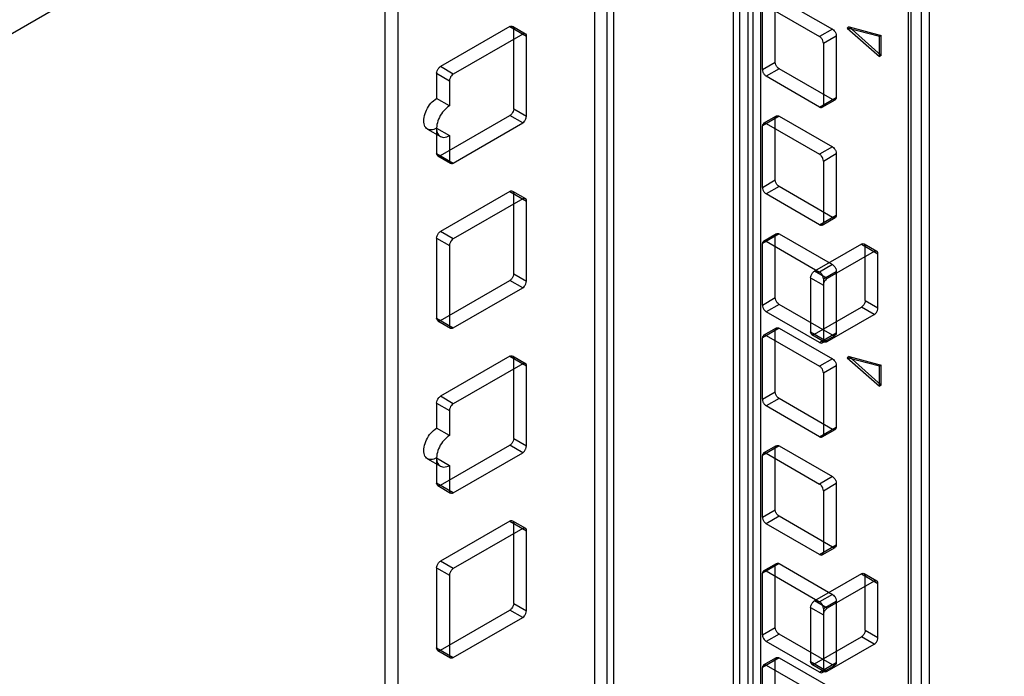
# Model space of a CAD drawing. Header units: millimetres. Extents: x 188 to 1028, y 131 to 1566.
# Tile 281 of 326: x 811 to 919, y 967 to 1039. Entities that reach past the tile are written whole.
import ezdxf

# ---------------------------------------------------------------- set-up
doc = ezdxf.new("R2010")
doc.units = ezdxf.units.MM
doc.header["$LTSCALE"] = 110.325218
doc.layers.get('0').update_dxf_attribs({"linetype": 'CONTINUOUS'})

msp = doc.modelspace()

# ---------------------------------------------------------------- linework, layer by layer
at = {"color": 7, "linetype": 'CONTINUOUS'}
for p, q in [((892.26, 391.82), (892.26, 1261.15)), ((890.85, 391), (890.85, 1260.33)), ((908.52, 377.53), (908.52, 1252.57)), ((909.94, 376.71), (909.94, 1253.39)), ((908.82, 377.94), (908.82, 1252.16)), ((910.82, 377.94), (910.82, 1252.16)), ((876.06, 365.48), (876.06, 1240.87)), ((889.25, 365.48), (889.25, 1240.87)), ((889.96, 366.81), (889.96, 1241.04)), ((873.94, 1240.36), (873.94, 366.13)), ((875.35, 365.31), (875.35, 1239.54)), ((891.37, 1240.22), (891.37, 365.99)), ((850.89, 355.28), (850.89, 1224.61)), ((852.31, 354.46), (852.31, 1223.79)), ((956.85, 1122.8), (642.19, 941.13)), ((892.86, 1040.96), (898.73, 1037.57)), ((893.85, 1034.75), (893.85, 1041.53)), ((894.28, 1041.77), (900.14, 1038.38)), ((892.44, 1033.93), (892.44, 1040.71)), ((864.61, 1038.67), (856.98, 1034.26)), ((866.03, 1037.85), (858.39, 1033.44)), ((864.61, 1038.67), (866.45, 1037.61)), ((864.91, 1038.7), (866.33, 1037.88)), ((865.04, 1029.61), (865.04, 1038.42)), ((900.14, 1038.38), (898.73, 1037.57)), ((901.98, 1038.63), (901.77, 1038.51)), ((905.31, 1037.56), (901.77, 1038.51)), ((901.77, 1038.51), (905.31, 1035.37)), ((901.98, 1038.63), (905.52, 1037.68)), ((905.52, 1035.49), (901.98, 1038.63)), ((866.45, 1028.79), (866.45, 1037.61)), ((899.15, 1036.83), (900.57, 1037.65)), ((899.15, 1036.83), (899.15, 1030.06)), ((900.57, 1037.65), (900.57, 1030.87)), ((905.52, 1037.68), (905.31, 1037.56)), ((905.31, 1035.37), (905.31, 1037.56)), ((905.52, 1035.49), (905.52, 1037.68)), ((892.44, 1033.93), (893.85, 1034.75)), ((905.52, 1035.49), (905.31, 1035.37)), ((856.55, 1033.53), (856.55, 1030.75)), ((856.55, 1033.53), (857.97, 1032.71)), ((858.39, 1033.44), (856.98, 1034.26)), ((894.28, 1034.02), (892.86, 1033.2)), ((900.14, 1030.63), (894.28, 1034.02)), ((857.97, 1032.71), (857.97, 1029.93)), ((898.73, 1029.81), (892.86, 1033.2)), ((857.97, 1029.93), (856.55, 1030.75)), ((898.73, 1029.81), (900.57, 1030.87)), ((899.03, 1029.78), (900.44, 1030.6)), ((865.04, 1029.61), (866.45, 1028.79)), ((856.98, 1024.46), (864.61, 1028.87)), ((858.39, 1023.65), (866.03, 1028.06)), ((866.03, 1028.06), (864.61, 1028.87)), ((894.28, 1028.81), (892.44, 1027.75)), ((892.56, 1028.02), (893.98, 1028.84)), ((892.86, 1027.99), (898.73, 1024.61)), ((893.85, 1021.79), (893.85, 1028.57)), ((894.28, 1028.81), (900.14, 1025.42)), ((855.55, 1027.38), (856.97, 1026.57)), ((856.55, 1027.48), (856.55, 1024.71)), ((856.55, 1027.48), (857.97, 1026.67)), ((892.44, 1020.97), (892.44, 1027.75)), ((857.97, 1026.67), (857.97, 1023.89)), ((856.55, 1024.71), (858.39, 1023.65)), ((900.14, 1025.42), (898.73, 1024.61)), ((899.15, 1023.87), (900.57, 1024.69)), ((900.57, 1024.69), (900.57, 1017.91)), ((856.68, 1024.43), (858.09, 1023.62)), ((899.15, 1023.87), (899.15, 1017.09)), ((892.44, 1020.97), (893.85, 1021.79)), ((864.61, 1020.52), (856.98, 1016.11)), ((864.61, 1020.52), (866.45, 1019.46)), ((864.91, 1020.55), (866.33, 1019.74)), ((894.28, 1021.05), (892.86, 1020.24)), ((900.14, 1017.66), (894.28, 1021.05)), ((866.03, 1019.71), (858.39, 1015.3)), ((865.04, 1011.46), (865.04, 1020.28)), ((866.45, 1010.64), (866.45, 1019.46)), ((898.73, 1016.85), (892.86, 1020.24)), ((898.73, 1016.85), (900.57, 1017.91)), ((899.03, 1016.82), (900.44, 1017.64)), ((858.39, 1015.3), (856.98, 1016.11)), ((856.55, 1015.38), (856.55, 1006.56)), ((856.55, 1015.38), (857.97, 1014.56)), ((894.28, 1015.85), (892.44, 1014.79)), ((892.56, 1015.06), (893.98, 1015.88)), ((892.86, 1015.03), (898.73, 1011.64)), ((893.85, 1008.83), (893.85, 1015.6)), ((894.28, 1015.85), (900.14, 1012.46)), ((857.97, 1014.56), (857.97, 1005.74)), ((892.44, 1008.01), (892.44, 1014.79)), ((903.33, 1014.73), (898.16, 1011.75)), ((904.74, 1013.91), (899.58, 1010.93)), ((903.33, 1014.73), (905.16, 1013.66)), ((903.63, 1014.76), (905.04, 1013.94)), ((903.75, 1008.52), (903.75, 1014.48)), ((905.16, 1007.7), (905.16, 1013.66)), ((899.58, 1010.93), (898.16, 1011.75)), ((900.14, 1012.46), (898.73, 1011.64)), ((899.15, 1010.91), (900.57, 1011.72)), ((900.57, 1011.72), (900.57, 1004.95)), ((856.98, 1006.32), (864.61, 1010.73)), ((866.03, 1009.91), (864.61, 1010.73)), ((865.04, 1011.46), (866.45, 1010.64)), ((897.74, 1011.01), (897.74, 1005.05)), ((897.74, 1011.01), (899.15, 1010.19)), ((899.15, 1010.91), (899.15, 1004.13)), ((858.39, 1005.5), (866.03, 1009.91)), ((892.44, 1008.01), (893.85, 1008.83)), ((903.75, 1008.52), (905.16, 1007.7)), ((894.28, 1008.09), (892.86, 1007.27)), ((900.14, 1004.7), (894.28, 1008.09)), ((898.16, 1004.81), (903.33, 1007.79)), ((904.74, 1006.97), (903.33, 1007.79)), ((856.55, 1006.56), (858.39, 1005.5)), ((856.68, 1006.29), (858.09, 1005.47)), ((898.73, 1003.89), (892.86, 1007.27)), ((899.58, 1003.99), (904.74, 1006.97)), ((894.28, 1005.48), (892.44, 1004.42)), ((892.56, 1004.69), (893.98, 1005.51)), ((893.85, 998.46), (893.85, 1005.23)), ((894.28, 1005.48), (900.14, 1002.09)), ((892.44, 997.64), (892.44, 1004.42)), ((892.86, 1004.66), (898.73, 1001.27)), ((897.74, 1005.05), (899.58, 1003.99)), ((897.86, 1004.78), (899.28, 1003.96)), ((898.73, 1003.89), (900.57, 1004.95)), ((899.03, 1003.86), (900.44, 1004.67)), ((864.61, 1002.38), (856.98, 997.97)), ((864.61, 1002.38), (866.45, 1001.31)), ((864.91, 1002.41), (866.33, 1001.59)), ((865.04, 993.31), (865.04, 1002.13)), ((900.14, 1002.09), (898.73, 1001.27)), ((901.98, 1002.34), (901.77, 1002.21)), ((905.31, 1001.27), (901.77, 1002.21)), ((901.77, 1002.21), (905.31, 999.08)), ((901.98, 1002.34), (905.52, 1001.39)), ((905.52, 999.2), (901.98, 1002.34)), ((866.03, 1001.56), (858.39, 997.15)), ((866.45, 992.5), (866.45, 1001.31)), ((899.15, 1000.54), (900.57, 1001.36)), ((900.57, 1001.36), (900.57, 994.58)), ((905.52, 1001.39), (905.31, 1001.27)), ((905.31, 999.08), (905.31, 1001.27)), ((905.52, 999.2), (905.52, 1001.39)), ((899.15, 1000.54), (899.15, 993.76)), ((905.52, 999.2), (905.31, 999.08)), ((858.39, 997.15), (856.98, 997.97)), ((892.44, 997.64), (893.85, 998.46)), ((894.28, 997.72), (892.86, 996.91)), ((900.14, 994.33), (894.28, 997.72)), ((856.55, 997.23), (856.55, 994.46)), ((856.55, 997.23), (857.97, 996.42)), ((898.73, 993.52), (892.86, 996.91)), ((857.97, 996.42), (857.97, 993.64)), ((857.97, 993.64), (856.55, 994.46)), ((898.73, 993.52), (900.57, 994.58)), ((865.04, 993.31), (866.45, 992.5)), ((899.03, 993.49), (900.44, 994.3)), ((856.98, 988.17), (864.61, 992.58)), ((866.03, 991.76), (864.61, 992.58)), ((894.28, 992.52), (892.44, 991.46)), ((892.56, 991.73), (893.98, 992.55)), ((893.85, 985.49), (893.85, 992.27)), ((894.28, 992.52), (900.14, 989.13)), ((855.55, 991.09), (856.97, 990.27)), ((856.55, 991.19), (856.55, 988.41)), ((856.55, 991.19), (857.97, 990.37)), ((858.39, 987.35), (866.03, 991.76)), ((892.44, 984.68), (892.44, 991.46)), ((892.86, 991.7), (898.73, 988.31)), ((857.97, 990.37), (857.97, 987.6)), ((900.14, 989.13), (898.73, 988.31)), ((858.39, 987.35), (856.55, 988.41)), ((856.68, 988.14), (858.09, 987.32)), ((899.15, 987.58), (900.57, 988.39)), ((900.57, 988.39), (900.57, 981.62)), ((899.15, 987.58), (899.15, 980.8)), ((892.44, 984.68), (893.85, 985.49)), ((894.28, 984.76), (892.86, 983.94)), ((900.14, 981.37), (894.28, 984.76)), ((864.61, 984.23), (856.98, 979.82)), ((864.61, 984.23), (866.45, 983.17)), ((864.91, 984.26), (866.33, 983.44)), ((865.04, 975.17), (865.04, 983.98)), ((898.73, 980.55), (892.86, 983.94)), ((866.03, 983.41), (858.39, 979)), ((866.45, 974.35), (866.45, 983.17)), ((898.73, 980.55), (900.57, 981.62)), ((899.03, 980.53), (900.44, 981.34)), ((858.39, 979), (856.98, 979.82)), ((894.28, 979.55), (892.44, 978.49)), ((892.56, 978.77), (893.98, 979.58)), ((893.85, 972.53), (893.85, 979.31)), ((894.28, 979.55), (900.14, 976.17)), ((856.55, 979.09), (856.55, 970.27)), ((856.55, 979.09), (857.97, 978.27)), ((857.97, 978.27), (857.97, 969.45)), ((892.44, 971.72), (892.44, 978.49)), ((892.86, 978.74), (898.73, 975.35)), ((903.33, 978.43), (898.16, 975.45)), ((903.33, 978.43), (905.16, 977.37)), ((903.63, 978.46), (905.04, 977.65)), ((903.75, 972.23), (903.75, 978.19)), ((904.74, 977.62), (899.58, 974.64)), ((905.16, 971.41), (905.16, 977.37)), ((900.14, 976.17), (898.73, 975.35)), ((865.04, 975.17), (866.45, 974.35)), ((899.58, 974.64), (898.16, 975.45)), ((899.15, 974.61), (900.57, 975.43)), ((900.57, 975.43), (900.57, 968.65)), ((856.98, 970.02), (864.61, 974.43)), ((866.03, 973.62), (864.61, 974.43)), ((897.74, 974.72), (899.15, 973.9)), ((897.74, 974.72), (897.74, 968.76)), ((899.15, 974.61), (899.15, 967.84)), ((858.39, 969.21), (866.03, 973.62)), ((892.44, 971.72), (893.85, 972.53)), ((894.28, 971.8), (892.86, 970.98)), ((900.14, 968.41), (894.28, 971.8)), ((903.75, 972.23), (905.16, 971.41)), ((898.73, 967.59), (892.86, 970.98)), ((898.16, 968.51), (903.33, 971.49)), ((899.58, 967.7), (904.74, 970.68)), ((904.74, 970.68), (903.33, 971.49)), ((856.55, 970.27), (858.39, 969.21)), ((856.68, 969.99), (858.09, 969.18)), ((894.28, 969.19), (892.44, 968.12)), ((892.56, 968.4), (893.98, 969.21)), ((892.86, 968.37), (898.73, 964.98)), ((893.85, 962.16), (893.85, 968.94)), ((894.28, 969.19), (900.14, 965.8)), ((897.74, 968.76), (899.58, 967.7)), ((897.86, 968.48), (899.28, 967.67)), ((898.73, 967.59), (900.57, 968.65)), ((899.03, 967.56), (900.44, 968.38)), ((892.44, 961.35), (892.44, 968.12))]:
    msp.add_line(p, q, dxfattribs=at)
for points, knots in [([(864.61, 1038.67), (864.67, 1038.71), (864.88, 1038.8), (865.04, 1038.55), (865.04, 1038.42)], [0, 0, 0, 0, 0.366154, 1, 1, 1, 1]), ([(866.45, 1037.61), (866.45, 1037.68), (866.43, 1037.91), (866.13, 1037.92), (866.03, 1037.85)], [0, 0, 0, 0, 0.36616, 1, 1, 1, 1]), ([(900.14, 1038.38), (900.22, 1038.34), (900.37, 1038.2), (900.52, 1037.95), (900.57, 1037.75), (900.57, 1037.65)], [0, 0, 0, 0, 0.314239, 0.6563, 1, 1, 1, 1]), ([(899.15, 1036.83), (899.15, 1036.92), (899.11, 1037.12), (898.97, 1037.37), (898.82, 1037.52), (898.73, 1037.57)], [0, 0, 0, 0, 0.31424, 0.656302, 1, 1, 1, 1]), ([(894.28, 1034.02), (894.2, 1034.06), (894.05, 1034.2), (893.9, 1034.45), (893.85, 1034.65), (893.85, 1034.75)], [0, 0, 0, 0, 0.314239, 0.6563, 1, 1, 1, 1]), ([(856.55, 1033.53), (856.55, 1033.62), (856.6, 1033.81), (856.74, 1034.07), (856.89, 1034.21), (856.98, 1034.26)], [0, 0, 0, 0, 0.314241, 0.656303, 1, 1, 1, 1]), ([(858.39, 1033.44), (858.31, 1033.4), (858.17, 1033.26), (858.02, 1033.01), (857.97, 1032.81), (857.97, 1032.71)], [0, 0, 0, 0, 0.314238, 0.6563, 1, 1, 1, 1]), ([(892.44, 1033.93), (892.44, 1033.84), (892.48, 1033.65), (892.63, 1033.39), (892.77, 1033.25), (892.86, 1033.2)], [0, 0, 0, 0, 0.31424, 0.656302, 1, 1, 1, 1]), ([(856.55, 1027.48), (856.36, 1027.38), (855.98, 1027.22), (855.38, 1027.41), (855.11, 1028), (855.14, 1028.72), (855.41, 1029.51), (855.88, 1030.23), (856.31, 1030.61), (856.55, 1030.75)], [0, 0, 0, 0, 0.130229, 0.233173, 0.344877, 0.489739, 0.658606, 0.83605, 1, 1, 1, 1]), ([(900.57, 1030.87), (900.57, 1030.8), (900.54, 1030.57), (900.25, 1030.56), (900.14, 1030.63)], [0, 0, 0, 0, 0.366159, 1, 1, 1, 1]), ([(857.97, 1029.93), (857.73, 1029.8), (857.3, 1029.41), (856.83, 1028.7), (856.56, 1027.92), (856.52, 1027.2), (856.79, 1026.6), (857.39, 1026.4), (857.78, 1026.56), (857.97, 1026.67)], [0, 0, 0, 0, 0.162891, 0.338516, 0.507397, 0.652857, 0.765205, 0.869083, 1, 1, 1, 1]), ([(865.04, 1029.61), (865.04, 1029.51), (864.99, 1029.32), (864.85, 1029.07), (864.7, 1028.92), (864.61, 1028.87)], [0, 0, 0, 0, 0.314241, 0.656303, 1, 1, 1, 1]), ([(898.73, 1029.81), (898.79, 1029.77), (899, 1029.68), (899.15, 1029.93), (899.15, 1030.06)], [0, 0, 0, 0, 0.366154, 1, 1, 1, 1]), ([(866.03, 1028.06), (866.11, 1028.1), (866.25, 1028.24), (866.4, 1028.49), (866.45, 1028.69), (866.45, 1028.79)], [0, 0, 0, 0, 0.314238, 0.6563, 1, 1, 1, 1]), ([(892.86, 1027.99), (892.8, 1028.03), (892.59, 1028.12), (892.44, 1027.87), (892.44, 1027.75)], [0, 0, 0, 0, 0.366154, 1, 1, 1, 1]), ([(893.85, 1028.57), (893.85, 1028.64), (893.88, 1028.86), (894.17, 1028.87), (894.28, 1028.81)], [0, 0, 0, 0, 0.366159, 1, 1, 1, 1]), ([(856.98, 1024.46), (856.91, 1024.43), (856.71, 1024.34), (856.55, 1024.58), (856.55, 1024.71)], [0, 0, 0, 0, 0.366154, 1, 1, 1, 1]), ([(900.14, 1025.42), (900.22, 1025.38), (900.37, 1025.24), (900.52, 1024.99), (900.57, 1024.79), (900.57, 1024.69)], [0, 0, 0, 0, 0.314239, 0.6563, 1, 1, 1, 1]), ([(857.97, 1023.89), (857.97, 1023.82), (857.99, 1023.59), (858.28, 1023.58), (858.39, 1023.65)], [0, 0, 0, 0, 0.36616, 1, 1, 1, 1]), ([(899.15, 1023.87), (899.15, 1023.96), (899.11, 1024.15), (898.97, 1024.41), (898.82, 1024.55), (898.73, 1024.61)], [0, 0, 0, 0, 0.31424, 0.656302, 1, 1, 1, 1]), ([(894.28, 1021.05), (894.2, 1021.1), (894.05, 1021.23), (893.9, 1021.49), (893.85, 1021.69), (893.85, 1021.79)], [0, 0, 0, 0, 0.314239, 0.6563, 1, 1, 1, 1]), ([(864.61, 1020.52), (864.67, 1020.56), (864.88, 1020.65), (865.04, 1020.4), (865.04, 1020.28)], [0, 0, 0, 0, 0.366154, 1, 1, 1, 1]), ([(892.44, 1020.97), (892.44, 1020.88), (892.48, 1020.69), (892.63, 1020.43), (892.77, 1020.29), (892.86, 1020.24)], [0, 0, 0, 0, 0.31424, 0.656302, 1, 1, 1, 1]), ([(866.45, 1019.46), (866.45, 1019.53), (866.43, 1019.76), (866.13, 1019.77), (866.03, 1019.71)], [0, 0, 0, 0, 0.36616, 1, 1, 1, 1]), ([(898.73, 1016.85), (898.79, 1016.81), (899, 1016.72), (899.15, 1016.97), (899.15, 1017.09)], [0, 0, 0, 0, 0.366154, 1, 1, 1, 1]), ([(900.57, 1017.91), (900.57, 1017.84), (900.54, 1017.61), (900.25, 1017.6), (900.14, 1017.66)], [0, 0, 0, 0, 0.366159, 1, 1, 1, 1]), ([(856.55, 1015.38), (856.55, 1015.47), (856.6, 1015.66), (856.74, 1015.92), (856.89, 1016.06), (856.98, 1016.11)], [0, 0, 0, 0, 0.314241, 0.656303, 1, 1, 1, 1]), ([(858.39, 1015.3), (858.31, 1015.25), (858.17, 1015.12), (858.02, 1014.86), (857.97, 1014.66), (857.97, 1014.56)], [0, 0, 0, 0, 0.314238, 0.6563, 1, 1, 1, 1]), ([(892.86, 1015.03), (892.8, 1015.07), (892.59, 1015.16), (892.44, 1014.91), (892.44, 1014.79)], [0, 0, 0, 0, 0.366154, 1, 1, 1, 1]), ([(893.85, 1015.6), (893.85, 1015.67), (893.88, 1015.9), (894.17, 1015.91), (894.28, 1015.85)], [0, 0, 0, 0, 0.366159, 1, 1, 1, 1]), ([(903.33, 1014.73), (903.39, 1014.76), (903.6, 1014.85), (903.75, 1014.6), (903.75, 1014.48)], [0, 0, 0, 0, 0.366154, 1, 1, 1, 1]), ([(905.16, 1013.66), (905.16, 1013.74), (905.14, 1013.96), (904.85, 1013.97), (904.74, 1013.91)], [0, 0, 0, 0, 0.36616, 1, 1, 1, 1]), ([(897.74, 1011.01), (897.74, 1011.1), (897.78, 1011.29), (897.93, 1011.55), (898.08, 1011.7), (898.16, 1011.75)], [0, 0, 0, 0, 0.314241, 0.656303, 1, 1, 1, 1]), ([(900.14, 1012.46), (900.22, 1012.41), (900.37, 1012.28), (900.52, 1012.03), (900.57, 1011.83), (900.57, 1011.72)], [0, 0, 0, 0, 0.314239, 0.6563, 1, 1, 1, 1]), ([(865.04, 1011.46), (865.04, 1011.37), (864.99, 1011.18), (864.85, 1010.92), (864.7, 1010.78), (864.61, 1010.73)], [0, 0, 0, 0, 0.314241, 0.656303, 1, 1, 1, 1]), ([(866.03, 1009.91), (866.11, 1009.95), (866.25, 1010.09), (866.4, 1010.34), (866.45, 1010.54), (866.45, 1010.64)], [0, 0, 0, 0, 0.314238, 0.6563, 1, 1, 1, 1]), ([(899.15, 1010.91), (899.15, 1011), (899.11, 1011.19), (898.97, 1011.45), (898.82, 1011.59), (898.73, 1011.64)], [0, 0, 0, 0, 0.31424, 0.656302, 1, 1, 1, 1]), ([(899.58, 1010.93), (899.5, 1010.88), (899.35, 1010.75), (899.2, 1010.5), (899.15, 1010.29), (899.15, 1010.19)], [0, 0, 0, 0, 0.314238, 0.6563, 1, 1, 1, 1]), ([(894.28, 1008.09), (894.2, 1008.14), (894.05, 1008.27), (893.9, 1008.53), (893.85, 1008.73), (893.85, 1008.83)], [0, 0, 0, 0, 0.314239, 0.6563, 1, 1, 1, 1]), ([(903.75, 1008.52), (903.75, 1008.43), (903.71, 1008.24), (903.56, 1007.98), (903.41, 1007.84), (903.33, 1007.79)], [0, 0, 0, 0, 0.314241, 0.656303, 1, 1, 1, 1]), ([(892.44, 1008.01), (892.44, 1007.92), (892.48, 1007.73), (892.63, 1007.47), (892.77, 1007.33), (892.86, 1007.27)], [0, 0, 0, 0, 0.31424, 0.656302, 1, 1, 1, 1]), ([(904.74, 1006.97), (904.82, 1007.01), (904.96, 1007.15), (905.11, 1007.4), (905.16, 1007.6), (905.16, 1007.7)], [0, 0, 0, 0, 0.314238, 0.6563, 1, 1, 1, 1]), ([(856.98, 1006.32), (856.91, 1006.28), (856.71, 1006.19), (856.55, 1006.44), (856.55, 1006.56)], [0, 0, 0, 0, 0.366154, 1, 1, 1, 1]), ([(857.97, 1005.74), (857.97, 1005.67), (857.99, 1005.45), (858.28, 1005.44), (858.39, 1005.5)], [0, 0, 0, 0, 0.36616, 1, 1, 1, 1]), ([(893.85, 1005.23), (893.85, 1005.31), (893.88, 1005.53), (894.17, 1005.54), (894.28, 1005.48)], [0, 0, 0, 0, 0.366159, 1, 1, 1, 1]), ([(892.86, 1004.66), (892.8, 1004.7), (892.59, 1004.79), (892.44, 1004.54), (892.44, 1004.42)], [0, 0, 0, 0, 0.366154, 1, 1, 1, 1]), ([(898.16, 1004.81), (898.1, 1004.77), (897.89, 1004.68), (897.74, 1004.93), (897.74, 1005.05)], [0, 0, 0, 0, 0.366154, 1, 1, 1, 1]), ([(898.73, 1003.89), (898.79, 1003.85), (899, 1003.76), (899.15, 1004.01), (899.15, 1004.13)], [0, 0, 0, 0, 0.366154, 1, 1, 1, 1]), ([(899.15, 1004.23), (899.15, 1004.16), (899.18, 1003.94), (899.47, 1003.93), (899.58, 1003.99)], [0, 0, 0, 0, 0.36616, 1, 1, 1, 1]), ([(900.57, 1004.95), (900.57, 1004.88), (900.54, 1004.65), (900.25, 1004.64), (900.14, 1004.7)], [0, 0, 0, 0, 0.366159, 1, 1, 1, 1]), ([(864.61, 1002.38), (864.67, 1002.41), (864.88, 1002.5), (865.04, 1002.26), (865.04, 1002.13)], [0, 0, 0, 0, 0.366154, 1, 1, 1, 1]), ([(900.14, 1002.09), (900.22, 1002.04), (900.37, 1001.91), (900.52, 1001.66), (900.57, 1001.46), (900.57, 1001.36)], [0, 0, 0, 0, 0.314239, 0.6563, 1, 1, 1, 1]), ([(866.45, 1001.31), (866.45, 1001.39), (866.43, 1001.61), (866.13, 1001.62), (866.03, 1001.56)], [0, 0, 0, 0, 0.36616, 1, 1, 1, 1]), ([(899.15, 1000.54), (899.15, 1000.63), (899.11, 1000.82), (898.97, 1001.08), (898.82, 1001.22), (898.73, 1001.27)], [0, 0, 0, 0, 0.31424, 0.656302, 1, 1, 1, 1]), ([(856.55, 997.23), (856.55, 997.32), (856.6, 997.52), (856.74, 997.77), (856.89, 997.92), (856.98, 997.97)], [0, 0, 0, 0, 0.314241, 0.656303, 1, 1, 1, 1]), ([(892.44, 997.64), (892.44, 997.55), (892.48, 997.36), (892.63, 997.1), (892.77, 996.96), (892.86, 996.91)], [0, 0, 0, 0, 0.31424, 0.656302, 1, 1, 1, 1]), ([(894.28, 997.72), (894.2, 997.77), (894.05, 997.9), (893.9, 998.16), (893.85, 998.36), (893.85, 998.46)], [0, 0, 0, 0, 0.314239, 0.6563, 1, 1, 1, 1]), ([(858.39, 997.15), (858.31, 997.1), (858.17, 996.97), (858.02, 996.72), (857.97, 996.52), (857.97, 996.42)], [0, 0, 0, 0, 0.314238, 0.6563, 1, 1, 1, 1]), ([(856.55, 991.19), (856.36, 991.08), (855.98, 990.93), (855.38, 991.12), (855.11, 991.71), (855.14, 992.43), (855.41, 993.21), (855.88, 993.93), (856.31, 994.32), (856.55, 994.46)], [0, 0, 0, 0, 0.130229, 0.233173, 0.344877, 0.489739, 0.658606, 0.83605, 1, 1, 1, 1]), ([(900.57, 994.58), (900.57, 994.51), (900.54, 994.28), (900.25, 994.27), (900.14, 994.33)], [0, 0, 0, 0, 0.366159, 1, 1, 1, 1]), ([(857.97, 993.64), (857.73, 993.5), (857.3, 993.12), (856.83, 992.41), (856.56, 991.63), (856.52, 990.91), (856.79, 990.31), (857.39, 990.11), (857.78, 990.26), (857.97, 990.37)], [0, 0, 0, 0, 0.162891, 0.338516, 0.507397, 0.652857, 0.765205, 0.869083, 1, 1, 1, 1]), ([(865.04, 993.31), (865.04, 993.22), (864.99, 993.03), (864.85, 992.77), (864.7, 992.63), (864.61, 992.58)], [0, 0, 0, 0, 0.314241, 0.656303, 1, 1, 1, 1]), ([(898.73, 993.52), (898.79, 993.48), (899, 993.39), (899.15, 993.64), (899.15, 993.76)], [0, 0, 0, 0, 0.366154, 1, 1, 1, 1]), ([(866.03, 991.76), (866.11, 991.81), (866.25, 991.94), (866.4, 992.2), (866.45, 992.4), (866.45, 992.5)], [0, 0, 0, 0, 0.314238, 0.6563, 1, 1, 1, 1]), ([(893.85, 992.27), (893.85, 992.34), (893.88, 992.57), (894.17, 992.58), (894.28, 992.52)], [0, 0, 0, 0, 0.366159, 1, 1, 1, 1]), ([(892.86, 991.7), (892.8, 991.74), (892.59, 991.83), (892.44, 991.58), (892.44, 991.46)], [0, 0, 0, 0, 0.366154, 1, 1, 1, 1]), ([(900.14, 989.13), (900.22, 989.08), (900.37, 988.95), (900.52, 988.69), (900.57, 988.49), (900.57, 988.39)], [0, 0, 0, 0, 0.314239, 0.6563, 1, 1, 1, 1]), ([(856.98, 988.17), (856.91, 988.13), (856.71, 988.04), (856.55, 988.29), (856.55, 988.41)], [0, 0, 0, 0, 0.366154, 1, 1, 1, 1]), ([(899.15, 987.58), (899.15, 987.67), (899.11, 987.86), (898.97, 988.12), (898.82, 988.26), (898.73, 988.31)], [0, 0, 0, 0, 0.31424, 0.656302, 1, 1, 1, 1]), ([(857.97, 987.6), (857.97, 987.53), (857.99, 987.3), (858.28, 987.29), (858.39, 987.35)], [0, 0, 0, 0, 0.36616, 1, 1, 1, 1]), ([(892.44, 984.68), (892.44, 984.59), (892.48, 984.39), (892.63, 984.14), (892.77, 983.99), (892.86, 983.94)], [0, 0, 0, 0, 0.31424, 0.656302, 1, 1, 1, 1]), ([(894.28, 984.76), (894.2, 984.81), (894.05, 984.94), (893.9, 985.19), (893.85, 985.39), (893.85, 985.49)], [0, 0, 0, 0, 0.314239, 0.6563, 1, 1, 1, 1]), ([(864.61, 984.23), (864.67, 984.27), (864.88, 984.36), (865.04, 984.11), (865.04, 983.98)], [0, 0, 0, 0, 0.366154, 1, 1, 1, 1]), ([(866.45, 983.17), (866.45, 983.24), (866.43, 983.47), (866.13, 983.48), (866.03, 983.41)], [0, 0, 0, 0, 0.36616, 1, 1, 1, 1]), ([(900.57, 981.62), (900.57, 981.54), (900.54, 981.32), (900.25, 981.31), (900.14, 981.37)], [0, 0, 0, 0, 0.366159, 1, 1, 1, 1]), ([(898.73, 980.55), (898.79, 980.52), (899, 980.43), (899.15, 980.68), (899.15, 980.8)], [0, 0, 0, 0, 0.366154, 1, 1, 1, 1]), ([(856.55, 979.09), (856.55, 979.18), (856.6, 979.37), (856.74, 979.63), (856.89, 979.77), (856.98, 979.82)], [0, 0, 0, 0, 0.314241, 0.656303, 1, 1, 1, 1]), ([(893.85, 979.31), (893.85, 979.38), (893.88, 979.61), (894.17, 979.62), (894.28, 979.55)], [0, 0, 0, 0, 0.366159, 1, 1, 1, 1]), ([(858.39, 979), (858.31, 978.96), (858.17, 978.82), (858.02, 978.57), (857.97, 978.37), (857.97, 978.27)], [0, 0, 0, 0, 0.314238, 0.6563, 1, 1, 1, 1]), ([(892.86, 978.74), (892.8, 978.77), (892.59, 978.87), (892.44, 978.62), (892.44, 978.49)], [0, 0, 0, 0, 0.366154, 1, 1, 1, 1]), ([(903.33, 978.43), (903.39, 978.47), (903.6, 978.56), (903.75, 978.31), (903.75, 978.19)], [0, 0, 0, 0, 0.366154, 1, 1, 1, 1]), ([(905.16, 977.37), (905.16, 977.44), (905.14, 977.67), (904.85, 977.68), (904.74, 977.62)], [0, 0, 0, 0, 0.36616, 1, 1, 1, 1]), ([(900.14, 976.17), (900.22, 976.12), (900.37, 975.99), (900.52, 975.73), (900.57, 975.53), (900.57, 975.43)], [0, 0, 0, 0, 0.314239, 0.6563, 1, 1, 1, 1]), ([(865.04, 975.17), (865.04, 975.07), (864.99, 974.88), (864.85, 974.63), (864.7, 974.48), (864.61, 974.43)], [0, 0, 0, 0, 0.314241, 0.656303, 1, 1, 1, 1]), ([(897.74, 974.72), (897.74, 974.81), (897.78, 975), (897.93, 975.26), (898.08, 975.4), (898.16, 975.45)], [0, 0, 0, 0, 0.314241, 0.656303, 1, 1, 1, 1]), ([(899.15, 974.61), (899.15, 974.71), (899.11, 974.9), (898.97, 975.16), (898.82, 975.3), (898.73, 975.35)], [0, 0, 0, 0, 0.31424, 0.656302, 1, 1, 1, 1]), ([(866.03, 973.62), (866.11, 973.66), (866.25, 973.8), (866.4, 974.05), (866.45, 974.25), (866.45, 974.35)], [0, 0, 0, 0, 0.314238, 0.6563, 1, 1, 1, 1]), ([(899.58, 974.64), (899.5, 974.59), (899.35, 974.46), (899.2, 974.2), (899.15, 974), (899.15, 973.9)], [0, 0, 0, 0, 0.314238, 0.6563, 1, 1, 1, 1]), ([(892.44, 971.72), (892.44, 971.62), (892.48, 971.43), (892.63, 971.18), (892.77, 971.03), (892.86, 970.98)], [0, 0, 0, 0, 0.31424, 0.656302, 1, 1, 1, 1]), ([(894.28, 971.8), (894.2, 971.84), (894.05, 971.98), (893.9, 972.23), (893.85, 972.43), (893.85, 972.53)], [0, 0, 0, 0, 0.314239, 0.6563, 1, 1, 1, 1]), ([(903.75, 972.23), (903.75, 972.13), (903.71, 971.94), (903.56, 971.69), (903.41, 971.54), (903.33, 971.49)], [0, 0, 0, 0, 0.314241, 0.656303, 1, 1, 1, 1]), ([(904.74, 970.68), (904.82, 970.72), (904.96, 970.86), (905.11, 971.11), (905.16, 971.31), (905.16, 971.41)], [0, 0, 0, 0, 0.314238, 0.6563, 1, 1, 1, 1]), ([(856.98, 970.02), (856.91, 969.99), (856.71, 969.9), (856.55, 970.14), (856.55, 970.27)], [0, 0, 0, 0, 0.366154, 1, 1, 1, 1]), ([(857.97, 969.45), (857.97, 969.38), (857.99, 969.15), (858.28, 969.14), (858.39, 969.21)], [0, 0, 0, 0, 0.36616, 1, 1, 1, 1]), ([(892.86, 968.37), (892.8, 968.4), (892.59, 968.5), (892.44, 968.25), (892.44, 968.12)], [0, 0, 0, 0, 0.366154, 1, 1, 1, 1]), ([(893.85, 968.94), (893.85, 969.01), (893.88, 969.24), (894.17, 969.25), (894.28, 969.19)], [0, 0, 0, 0, 0.366159, 1, 1, 1, 1]), ([(898.16, 968.51), (898.1, 968.48), (897.89, 968.38), (897.74, 968.63), (897.74, 968.76)], [0, 0, 0, 0, 0.366154, 1, 1, 1, 1]), ([(900.57, 968.65), (900.57, 968.58), (900.54, 968.36), (900.25, 968.35), (900.14, 968.41)], [0, 0, 0, 0, 0.366159, 1, 1, 1, 1]), ([(898.73, 967.59), (898.79, 967.56), (899, 967.47), (899.15, 967.71), (899.15, 967.84)], [0, 0, 0, 0, 0.366154, 1, 1, 1, 1]), ([(899.15, 967.94), (899.15, 967.87), (899.18, 967.64), (899.47, 967.63), (899.58, 967.7)], [0, 0, 0, 0, 0.36616, 1, 1, 1, 1])]:
    msp.add_open_spline(points, degree=3, knots=knots, dxfattribs=at)

doc.saveas('drawing.dxf')
